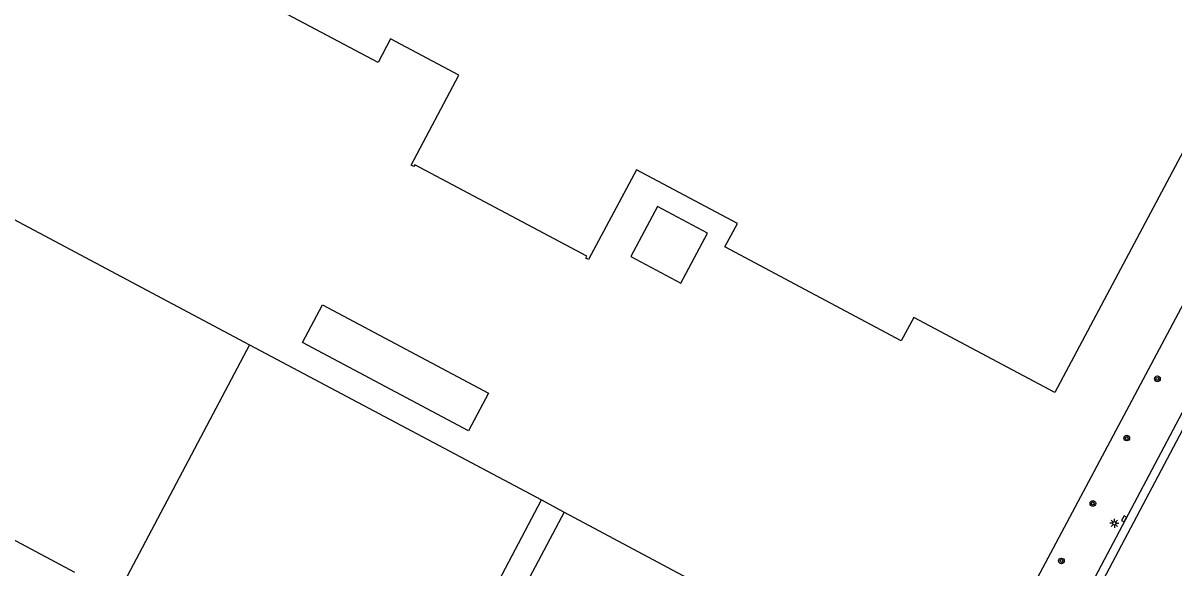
# Model space of a CAD drawing. Extents: x 136000 to 138005, y 398500 to 400500.
# Drawn here: x 136306.7 to 136469.2, y 398635.7 to 398712.5 of the extents above; entities that cross this region are included whole.
import ezdxf

# ---------------------------------------------------------------- set-up
doc = ezdxf.new("R2010")
doc.units = 0
for name, color, linetype in [('gg-afsc-hekwerk', 7, 'Continuous'), ('gg-bbg-gedigitaliseerde bebouwing', 7, 'Continuous'), ('gg-bbg-hoofdgebouw', 7, 'Continuous'), ('gg-bbg-overig bouwwerk', 7, 'Continuous'), ('gg-bbg-tussenscheiding', 7, 'Continuous'), ('gg-knt-verharding', 7, 'Continuous'), ('gg-knt-verharding nz', 7, 'Continuous'), ('gt-symb-boom', 7, 'Continuous'), ('gt-symb-kolk', 7, 'Continuous'), ('gt-symb-lichtmast', 7, 'Continuous')]:
    doc.layers.add(name, color=color, linetype=linetype)

# ---------------------------------------------------------------- blocks, each defined once
blk = doc.blocks.new('gt0-BOOM')
at = {"layer": 'gt-symb-boom'}
for radius in [0.4, 0.2]:
    blk.add_circle((0, 0), radius, dxfattribs=at)
blk = doc.blocks.new('gt0-LMAST')
at = {"layer": 'gt-symb-lichtmast'}
for p, q in [((-0.18, 0.17), (-0.45, 0.44)), ((-0.01, 0.25), (-0.01, 0.62)), ((0.17, 0.17), (0.44, 0.44)), ((-0.26, 0), (-0.63, 0)), ((-0.18, -0.18), (-0.45, -0.45)), ((-0.01, -0.25), (-0.01, -0.63)), ((0.44, -0.45), (0.17, -0.18)), ((0.24, 0), (0.62, 0))]:
    blk.add_line(p, q, dxfattribs=at)
blk.add_circle((-0.01, 0), 0.25, dxfattribs=at)
blk = doc.blocks.new('gt0-KOLK')
at = {"layer": 'gt-symb-kolk'}
blk.add_lwpolyline([(0, 0), (0.37, 0), (0.37, 0.4), (-0.38, 0.4), (-0.38, 0), (0, 0)], dxfattribs=at)

msp = doc.modelspace()

# ---------------------------------------------------------------- linework, layer by layer
at = {"layer": 'gg-afsc-hekwerk'}
for p, q in [((136516.43, 398759.09), (136446.47, 398627.8)), ((136379.91, 398645.26), (136383.13, 398643.54))]:
    msp.add_line(p, q, dxfattribs=at)
at = {"layer": 'gg-bbg-gedigitaliseerde bebouwing'}
msp.add_line((136383.13, 398643.54), (136373.47, 398625.4), dxfattribs=at)
msp.add_lwpolyline([(136373.47, 398625.4), (136370.23, 398626.91), (136379.91, 398645.26)], dxfattribs=at)
at = {"layer": 'gg-bbg-hoofdgebouw'}
for p, q in [((136338.72, 398667.14), (136379.91, 398645.26)), ((136314.07, 398635.02), (136275.4, 398655.62)), ((136383.13, 398643.54), (136421.48, 398623.1))]:
    msp.add_line(p, q, dxfattribs=at)
for points in [[(136417.64, 398800.8), (136422.23, 398798.35), (136411.73, 398778.68), (136414.25, 398777.33), (136412.73, 398774.48), (136490.97, 398732.85), (136452.4, 398660.39), (136432.47, 398670.99), (136430.71, 398667.69), (136405.82, 398680.94), (136407.58, 398684.24), (136393.32, 398691.83), (136386.58, 398679.16), (136386.2, 398679.36), (136386.34, 398679.63), (136362.06, 398692.54), (136361.92, 398692.28), (136361.54, 398692.48), (136368.28, 398705.15), (136358.61, 398710.29), (136356.85, 398706.98), (136336.89, 398717.59), (136338.65, 398720.9), (136278.93, 398752.64)], [(136268.48, 398659.3), (136287.23, 398694.5), (136338.72, 398667.14)]]:
    msp.add_lwpolyline(points, dxfattribs=at)
at = {"layer": 'gg-bbg-overig bouwwerk'}
for points in [[(136396.3, 398686.65), (136392.55, 398679.58), (136399.61, 398675.82), (136403.38, 398682.88), (136396.3, 398686.65)], [(136349.01, 398672.76), (136372.44, 398660.32), (136369.63, 398655.02), (136346.2, 398667.46), (136349.01, 398672.76)]]:
    msp.add_lwpolyline(points, dxfattribs=at)
at = {"layer": 'gg-bbg-tussenscheiding'}
msp.add_line((136338.72, 398667.14), (136320.04, 398631.84), dxfattribs=at)
at = {"layer": 'gg-knt-verharding'}
msp.add_line((136497.59, 398708.93), (136452.84, 398624.58), dxfattribs=at)
at = {"layer": 'gg-knt-verharding nz'}
msp.add_lwpolyline([(136537.36, 398781.02), (136536.06, 398778.56), (136519.93, 398748.34), (136508.62, 398727), (136490.48, 398692.93), (136474.29, 398662.43), (136460.05, 398635.59), (136442.07, 398601.68), (136427.81, 398574.82), (136427.19, 398573.66)], dxfattribs=at)

# ---------------------------------------------------------------- block references
at = {"layer": 'gt-symb-boom'}
for p in [(136466.87, 398662.35), (136462.54, 398653.99), (136457.76, 398644.77), (136453.32, 398636.65)]:
    msp.add_blockref('gt0-BOOM', p, dxfattribs=at)
at = {"layer": 'gt-symb-kolk', "rotation": 62.10272896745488}
msp.add_blockref('gt0-KOLK', (136462.35, 398642.5), dxfattribs=at)
at = {"layer": 'gt-symb-lichtmast'}
msp.add_blockref('gt0-LMAST', (136460.8, 398641.96), dxfattribs=at)

doc.saveas('drawing.dxf')
